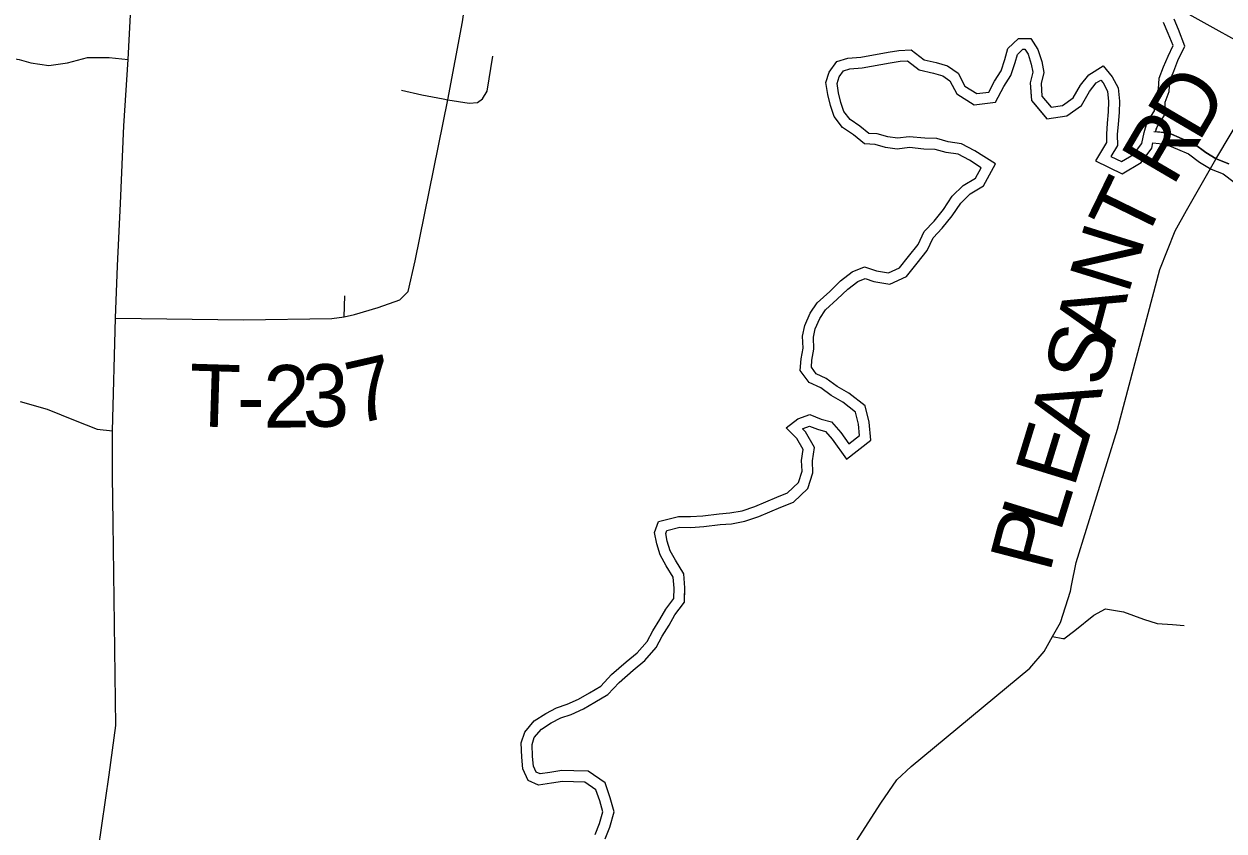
# Model space of a CAD drawing. Extents: x -22 to 431, y -18 to 160.
# Drawn here: x 323.745 to 324.836, y 157.654 to 158.387 of the extents above; entities that cross this region are included whole.
import ezdxf

# ---------------------------------------------------------------- set-up
doc = ezdxf.new("R2010")
doc.units = 0
for name, color, linetype in [('GM_X_Adjacent_County_Text', 7, 'Continuous'), ('GM_X_City_Street', 7, 'Continuous'), ('GM_X_City_Street_Text', 7, 'Continuous'), ('GM_X_County_Road', 7, 'Continuous'), ('GM_X_County_ROW', 7, 'Continuous'), ('GM_X_Minor_River_Text', 7, 'Continuous'), ('GM_X_Township_ROW', 7, 'Continuous'), ('GM_X_Township_Subdivision_Text', 7, 'Continuous')]:
    doc.layers.add(name, color=color, linetype=linetype)

msp = doc.modelspace()

# ---------------------------------------------------------------- linework, layer by layer
at = {"layer": 'GM_X_Adjacent_County_Text'}
for points in [[(324.6975, 157.8768), (324.7017, 157.8977), (324.7391, 158.0189), (324.7777, 158.1642), (324.7917, 158.1993), (324.8019, 158.2178), (324.8287, 158.2643), (324.8816, 158.353)], [(324.3958, 157.4818), (324.4281, 157.5307), (324.4773, 157.6059), (324.5242, 157.6788), (324.5388, 157.7002), (324.5517, 157.7122), (324.6596, 157.8015), (324.6726, 157.8169), (324.6802, 157.8305), (324.6873, 157.8432), (324.6964, 157.8715), (324.6975, 157.8768)]]:
    msp.add_lwpolyline(points, dxfattribs=at)
at = {"layer": 'GM_X_County_Road'}
msp.add_lwpolyline([(324.0884, 158.3271), (324.107, 158.3228), (324.1263, 158.3191)], dxfattribs=at)
at = {"layer": 'GM_X_County_ROW'}
for points in [[(324.6055, 158.4926), (324.6058, 158.4925), (324.6262, 158.4864), (324.6611, 158.4748), (324.6734, 158.4698), (324.7052, 158.4531), (324.7884, 158.4051), (324.8204, 158.3872)], [(323.7953, 157.5424), (323.7963, 157.5478), (323.8129, 157.6357), (323.8229, 157.7046), (323.8287, 157.7494), (323.8265, 157.9339), (323.8257, 157.9766), (323.8257, 158.0173), (323.8284, 158.1199), (323.8305, 158.1675), (323.833, 158.2241), (323.836, 158.2947), (323.8399, 158.355), (323.8428, 158.4074)], [(324.8204, 158.3872), (324.8816, 158.353), (324.9642, 158.3042), (325.0236, 158.268), (325.0828, 158.2365), (325.1277, 158.2127)]]:
    msp.add_lwpolyline(points, dxfattribs=at)
at = {"layer": 'GM_X_Minor_River_Text'}
for points in [[(323.8284, 158.1199), (323.9449, 158.1183), (324.0252, 158.1196), (324.0363, 158.1211), (324.0459, 158.1232), (324.0673, 158.1296), (324.0871, 158.1365), (324.0946, 158.144), (324.101, 158.1718), (324.1306, 158.3183), (324.1438, 158.3892), (324.1789, 158.6301)], [(324.1263, 158.3191), (324.1306, 158.3183), (324.1501, 158.3154), (324.1575, 158.3158), (324.1622, 158.3193), (324.1662, 158.3263), (324.1714, 158.358)], [(323.7418, 158.044), (323.7664, 158.0371), (323.792, 158.0269), (323.8118, 158.0189), (323.8257, 158.0173)], [(324.6901, 157.8285), (324.6905, 157.8284), (324.7004, 157.8359), (324.7176, 157.8497), (324.7282, 157.8556), (324.7448, 157.8528), (324.7628, 157.8461), (324.7753, 157.8422), (324.7892, 157.8413), (324.7997, 157.8404)], [(324.6802, 157.8305), (324.6896, 157.8286), (324.6901, 157.8285)]]:
    msp.add_lwpolyline(points, dxfattribs=at)
at = {"layer": 'GM_X_Township_ROW'}
for points in [[(323.3981, 158.3662), (323.4113, 158.3633), (323.4216, 158.3633), (323.4378, 158.3594), (323.4828, 158.3584), (323.5416, 158.3638), (323.5695, 158.3652), (323.5984, 158.3633), (323.6214, 158.3628), (323.6479, 158.3643), (323.6768, 158.3638), (323.6866, 158.3638), (323.6988, 158.3623), (323.7179, 158.3589), (323.741, 158.355), (323.7517, 158.352), (323.7679, 158.3496), (323.785, 158.352), (323.8032, 158.3569), (323.8227, 158.3569), (323.8399, 158.355)], [(324.0363, 158.1211), (324.037, 158.14)]]:
    msp.add_lwpolyline(points, dxfattribs=at)
at = {"layer": 'GM_X_Township_Subdivision_Text'}
for points in [[(324.6706, 158.3216), (324.679, 158.3115), (324.6892, 158.3131), (324.699, 158.32), (324.7057, 158.3315), (324.7132, 158.341), (324.7263, 158.3491), (324.7344, 158.3393), (324.7398, 158.3292), (324.741, 158.317), (324.7407, 158.3068), (324.7397, 158.2962), (324.739, 158.2867), (324.7391, 158.2769), (324.7331, 158.2669), (324.743, 158.2621), (324.7539, 158.2687), (324.7614, 158.2786), (324.7635, 158.2885), (324.7661, 158.298), (324.7728, 158.3083), (324.7727, 158.3178), (324.7764, 158.328), (324.7771, 158.3379), (324.7812, 158.3482), (324.7852, 158.358), (324.7897, 158.3676), (324.7854, 158.3785), (324.7812, 158.3887)], [(324.7739, 158.2893), (324.7752, 158.2939), (324.7827, 158.3054), (324.7826, 158.3161), (324.7862, 158.326), (324.7868, 158.3357), (324.7903, 158.3445), (324.7942, 158.3541), (324.8004, 158.3672), (324.7946, 158.3822), (324.7907, 158.3915)], [(324.7745, 158.2915), (324.7752, 158.2939), (324.7827, 158.3054), (324.7826, 158.3161), (324.7862, 158.326), (324.7868, 158.3357), (324.7903, 158.3445), (324.7942, 158.3541), (324.8004, 158.3672), (324.7946, 158.3822), (324.7907, 158.3915)], [(324.3359, 157.8649), (324.3362, 157.8744), (324.3354, 157.8843), (324.3289, 157.8948), (324.3235, 157.9046), (324.3204, 157.9148), (324.3184, 157.925), (324.3221, 157.9349), (324.3402, 157.9396), (324.3512, 157.9394), (324.3625, 157.9402), (324.3772, 157.9419), (324.387, 157.9428), (324.398, 157.9448), (324.4097, 157.9487), (324.4195, 157.953), (324.4296, 157.9572), (324.4394, 157.9611), (324.4492, 157.9703), (324.4525, 157.9806), (324.452, 157.9904), (324.4534, 158.0003), (324.4477, 158.0105), (324.4381, 158.0202), (324.4487, 158.0283), (324.4596, 158.0322), (324.4698, 158.0281), (324.4793, 158.0256), (324.4877, 158.0158), (324.495, 158.0057), (324.5047, 158.0133), (324.5039, 158.0236), (324.5012, 158.0345), (324.4897, 158.0435), (324.4791, 158.0494), (324.4696, 158.0565), (324.459, 158.0614), (324.4509, 158.0723), (324.4516, 158.0829), (324.4534, 158.0924), (324.4529, 158.1034), (324.4551, 158.1132), (324.4599, 158.1243), (324.4663, 158.1338), (324.4779, 158.1442), (324.4876, 158.1537), (324.4981, 158.1618), (324.5094, 158.1665), (324.5201, 158.1628), (324.531, 158.161), (324.5412, 158.1657), (324.5494, 158.176), (324.558, 158.1867), (324.5636, 158.1985), (324.5726, 158.208), (324.5812, 158.2187), (324.589, 158.2306), (324.5991, 158.2405), (324.6101, 158.2471), (324.6153, 158.2566), (324.6046, 158.2633), (324.5944, 158.2689), (324.5834, 158.2703), (324.5735, 158.2732), (324.5633, 158.2735), (324.5501, 158.2749), (324.5391, 158.2736), (324.5285, 158.275), (324.5191, 158.2776), (324.5092, 158.2782), (324.4993, 158.2865), (324.4894, 158.2932), (324.4818, 158.303), (324.4783, 158.3132), (324.4759, 158.323), (324.4743, 158.334), (324.4773, 158.3435), (324.484, 158.353), (324.4942, 158.3561), (324.5059, 158.357), (324.5308, 158.3615), (324.5406, 158.3631), (324.5516, 158.3636), (324.5634, 158.3546), (324.5744, 158.3521), (324.5846, 158.3491), (324.5945, 158.3424), (324.6006, 158.3307), (324.6113, 158.324), (324.6222, 158.3253), (324.6274, 158.3352), (324.6334, 158.3447), (324.6367, 158.355), (324.6396, 158.3649), (324.6494, 158.3741), (324.6604, 158.3742), (324.6669, 158.364), (324.6704, 158.3531), (324.6723, 158.3432), (324.6698, 158.333), (324.6706, 158.3216)], [(324.3458, 157.8646), (324.3461, 157.8747), (324.345, 157.8874), (324.3374, 157.8998), (324.3326, 157.9084), (324.3299, 157.9172), (324.3286, 157.9242), (324.3295, 157.9267), (324.3413, 157.9298), (324.3514, 157.9295), (324.3634, 157.9305), (324.3782, 157.9321), (324.3884, 157.933), (324.4004, 157.9352), (324.4132, 157.9395), (324.4233, 157.9439), (324.4333, 157.9481), (324.4448, 157.9527), (324.4577, 157.9649), (324.4624, 157.9793), (324.4619, 157.99), (324.4637, 158.0022), (324.4556, 158.0164), (324.4529, 158.0192), (324.4534, 158.0196), (324.4594, 158.0217), (324.4667, 158.0188), (324.4738, 158.0169), (324.48, 158.0097), (324.493, 157.9916), (324.515, 158.0089), (324.5136, 158.0252), (324.5099, 158.0402), (324.4952, 158.0517), (324.4845, 158.0577), (324.4746, 158.0651), (324.4654, 158.0693), (324.461, 158.0752), (324.4614, 158.0816), (324.4633, 158.0917), (324.4628, 158.1025), (324.4645, 158.1102), (324.4686, 158.1195), (324.4737, 158.1273), (324.4846, 158.137), (324.4941, 158.1463), (324.5031, 158.1532), (324.5098, 158.156), (324.5177, 158.1532), (324.5324, 158.1508), (324.5474, 158.1577), (324.5571, 158.1698), (324.5664, 158.1814), (324.5718, 158.1929), (324.58, 158.2016), (324.5891, 158.2129), (324.5967, 158.2243), (324.6052, 158.2327), (324.6174, 158.24), (324.6283, 158.26), (324.6096, 158.2718), (324.5974, 158.2784), (324.5854, 158.28), (324.5751, 158.283), (324.564, 158.2833), (324.55, 158.2848), (324.5392, 158.2835), (324.5305, 158.2847), (324.5207, 158.2873), (324.5131, 158.2878), (324.5052, 158.2943), (324.4962, 158.3005), (324.4906, 158.3077), (324.4878, 158.3159), (324.4856, 158.3248), (324.4844, 158.3332), (324.4862, 158.3391), (324.4901, 158.3446), (324.496, 158.3464), (324.5071, 158.3473), (324.5325, 158.3518), (324.5416, 158.3533), (324.5485, 158.3536), (324.5591, 158.3455), (324.5719, 158.3425), (324.5804, 158.3401), (324.5869, 158.3357), (324.5932, 158.3238), (324.609, 158.3139), (324.6285, 158.3161), (324.636, 158.3303), (324.6424, 158.3405), (324.6461, 158.3521), (324.6483, 158.3595), (324.6533, 158.3643), (324.655, 158.3643), (324.6579, 158.3598), (324.6608, 158.3506), (324.6623, 158.3435), (324.6599, 158.3338), (324.6608, 158.3209)], [(324.3457, 157.8616), (324.3461, 157.8747), (324.345, 157.8874), (324.3374, 157.8998), (324.3326, 157.9084), (324.3299, 157.9172), (324.3286, 157.9242), (324.3295, 157.9267), (324.3413, 157.9298), (324.3514, 157.9295), (324.3634, 157.9305), (324.3782, 157.9321), (324.3884, 157.933), (324.4004, 157.9352), (324.4132, 157.9395), (324.4233, 157.9439), (324.4333, 157.9481), (324.4448, 157.9527), (324.4577, 157.9649), (324.4624, 157.9793), (324.4619, 157.99), (324.4637, 158.0022), (324.4556, 158.0164), (324.4529, 158.0192), (324.4534, 158.0196), (324.4594, 158.0217), (324.4667, 158.0188), (324.4738, 158.0169), (324.48, 158.0097), (324.493, 157.9916), (324.515, 158.0089), (324.5136, 158.0252), (324.5099, 158.0402), (324.4952, 158.0517), (324.4845, 158.0577), (324.4746, 158.0651), (324.4654, 158.0693), (324.461, 158.0752), (324.4614, 158.0816), (324.4633, 158.0917), (324.4628, 158.1025), (324.4645, 158.1102), (324.4686, 158.1195), (324.4737, 158.1273), (324.4846, 158.137), (324.4941, 158.1463), (324.5031, 158.1532), (324.5098, 158.156), (324.5177, 158.1532), (324.5324, 158.1508), (324.5474, 158.1577), (324.5571, 158.1698), (324.5664, 158.1814), (324.5718, 158.1929), (324.58, 158.2016), (324.5891, 158.2129), (324.5967, 158.2243), (324.6052, 158.2327), (324.6174, 158.24), (324.6283, 158.26), (324.6096, 158.2718), (324.5974, 158.2784), (324.5854, 158.28), (324.5751, 158.283), (324.564, 158.2833), (324.55, 158.2848), (324.5392, 158.2835), (324.5305, 158.2847), (324.5207, 158.2873), (324.5131, 158.2878), (324.5052, 158.2943), (324.4962, 158.3005), (324.4906, 158.3077), (324.4878, 158.3159), (324.4856, 158.3248), (324.4844, 158.3332), (324.4862, 158.3391), (324.4901, 158.3446), (324.496, 158.3464), (324.5071, 158.3473), (324.5325, 158.3518), (324.5416, 158.3533), (324.5485, 158.3536), (324.5591, 158.3455), (324.5719, 158.3425), (324.5804, 158.3401), (324.5869, 158.3357), (324.5932, 158.3238), (324.609, 158.3139), (324.6285, 158.3161), (324.636, 158.3303), (324.6424, 158.3405), (324.6461, 158.3521), (324.6483, 158.3595), (324.6533, 158.3643), (324.655, 158.3643), (324.6579, 158.3598), (324.6608, 158.3506), (324.6623, 158.3435), (324.6599, 158.3338), (324.6611, 158.3178)], [(324.6611, 158.3178), (324.6751, 158.3009), (324.6931, 158.3037), (324.7064, 158.3132), (324.7139, 158.3259), (324.7198, 158.3336), (324.7242, 158.3362), (324.7261, 158.3339), (324.7302, 158.3262), (324.7311, 158.3167), (324.7309, 158.3074), (324.7299, 158.297), (324.7292, 158.287), (324.7292, 158.2795), (324.7192, 158.2628), (324.7435, 158.2509), (324.7606, 158.2612), (324.7705, 158.2744), (324.7715, 158.2791)], [(324.6631, 158.3153), (324.6751, 158.3009), (324.6931, 158.3037), (324.7064, 158.3132), (324.7139, 158.3259), (324.7198, 158.3336), (324.7242, 158.3362), (324.7261, 158.3339), (324.7302, 158.3262), (324.7311, 158.3167), (324.7309, 158.3074), (324.7299, 158.297), (324.7292, 158.287), (324.7292, 158.2795), (324.7192, 158.2628), (324.7435, 158.2509), (324.7606, 158.2612), (324.7705, 158.2744), (324.7715, 158.2791)], [(324.7724, 158.2894), (324.7855, 158.2883), (324.798, 158.2828), (324.809, 158.2783), (324.8195, 158.2703), (324.8289, 158.2647), (324.8405, 158.2601)], [(324.8405, 158.2601), (324.8289, 158.2647), (324.8195, 158.2703), (324.809, 158.2783), (324.798, 158.2828), (324.7855, 158.2883), (324.7739, 158.2893)], [(324.7715, 158.2791), (324.7829, 158.2781), (324.7939, 158.2733), (324.8038, 158.2692), (324.8137, 158.2617), (324.8243, 158.2554), (324.8353, 158.251), (324.8452, 158.2435)], [(324.2645, 157.6505), (324.2685, 157.6604), (324.2715, 157.671), (324.2687, 157.6809), (324.2652, 157.6911), (324.255, 157.6981), (324.2448, 157.6984), (324.2349, 157.6987), (324.2247, 157.6971), (324.213, 157.6954), (324.2035, 157.6995), (324.1989, 157.7101), (324.1977, 157.7207), (324.1972, 157.7339), (324.2005, 157.7434), (324.2091, 157.7537), (324.2197, 157.7603), (324.2294, 157.7657), (324.2392, 157.7688), (324.2494, 157.7735), (324.2592, 157.7793), (324.2697, 157.7854), (324.2794, 157.7958), (324.2926, 157.8073), (324.3027, 157.8157), (324.3117, 157.826), (324.3169, 157.8356), (324.3232, 157.8459), (324.3288, 157.8554), (324.3359, 157.8649)], [(324.2735, 157.6466), (324.2779, 157.6572), (324.2817, 157.6711), (324.2781, 157.6838), (324.2735, 157.6973), (324.2582, 157.7079), (324.245, 157.7082), (324.2343, 157.7085), (324.2233, 157.7068), (324.2144, 157.7055), (324.211, 157.707), (324.2085, 157.7127), (324.2075, 157.7214), (324.2071, 157.7324), (324.2092, 157.7385), (324.2157, 157.7462), (324.2246, 157.7518), (324.2333, 157.7566), (324.2428, 157.7596), (324.254, 157.7648), (324.2642, 157.7708), (324.2759, 157.7777), (324.2863, 157.7887), (324.299, 157.7998), (324.3096, 157.8087), (324.3198, 157.8204), (324.3254, 157.8306), (324.3317, 157.8408), (324.337, 157.85), (324.3457, 157.8616)], [(324.2735, 157.6466), (324.2779, 157.6572), (324.2817, 157.6711), (324.2781, 157.6838), (324.2735, 157.6973), (324.2582, 157.7079), (324.245, 157.7082), (324.2343, 157.7085), (324.2233, 157.7068), (324.2144, 157.7055), (324.211, 157.707), (324.2085, 157.7127), (324.2075, 157.7214), (324.2071, 157.7324), (324.2092, 157.7385), (324.2157, 157.7462), (324.2246, 157.7518), (324.2333, 157.7566), (324.2428, 157.7596), (324.254, 157.7648), (324.2642, 157.7708), (324.2759, 157.7777), (324.2863, 157.7887), (324.299, 157.7998), (324.3096, 157.8087), (324.3198, 157.8204), (324.3254, 157.8306), (324.3317, 157.8408), (324.337, 157.85), (324.3438, 157.8591)]]:
    msp.add_lwpolyline(points, dxfattribs=at)

# ---------------------------------------------------------------- texts
at = {"layer": 'GM_X_City_Street'}
for s, rotation, p in [('D', 59.567, (324.8131, 158.2787)), ('R', 59.6263, (324.7895, 158.2385)), ('T', 64.0416, (324.7628, 158.1861)), ('N', 72.728, (324.7488, 158.1404)), ('A', 75.2028, (324.7362, 158.0927)), ('S', 75.1804, (324.7264, 158.0556)), ('A', 74.2274, (324.7125, 158.0065)), ('E', 72.9379, (324.6996, 157.9646)), ('L', 72.856, (324.6871, 157.9239)), ('P', 75.3489, (324.6776, 157.8874))]:
    msp.add_text(s, height=0.0568, rotation=rotation, dxfattribs=at).set_placement(p)
at = {"layer": 'GM_X_City_Street_Text'}
for s, rotation, p in [('7', 12.8946, (324.0463, 158.023)), ('T', 358.2533, (323.8948, 158.0217)), ('2', 0.529, (323.9631, 158.0202)), ('3', 1.4926, (323.9991, 158.0206)), ('-', 359.5625, (323.9387, 158.0204))]:
    msp.add_text(s, height=0.0568, rotation=rotation, dxfattribs=at).set_placement(p)

doc.saveas('drawing.dxf')
